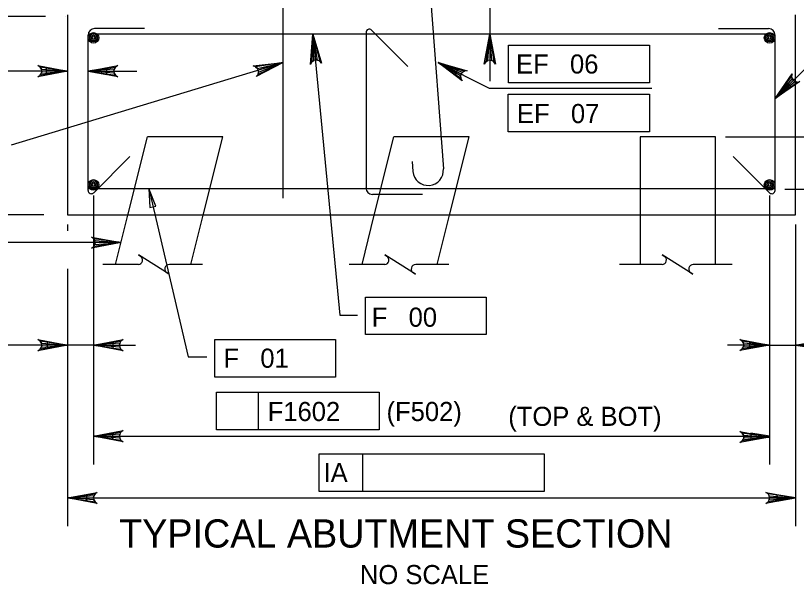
# Model space of a CAD drawing. Extents: x 638340 to 640241, y 295465 to 298435.
# Drawn here: x 639055.2 to 639177.8, y 297542.1 to 297631.5 of the extents above; entities that cross this region are included whole.
import ezdxf

# ---------------------------------------------------------------- set-up
doc = ezdxf.new("R2010")
doc.units = 0
for name, color, linetype in [('3', 7, 'Continuous'), ('4', 7, 'Continuous'), ('5', 7, 'Continuous'), ('7', 7, 'Continuous'), ('8', 7, 'Continuous'), ('9', 7, 'Continuous')]:
    doc.layers.add(name, color=color, linetype=linetype)

msp = doc.modelspace()

# ---------------------------------------------------------------- linework, layer by layer
at = {"layer": '3'}
for p, q in [((639059.95, 297631.33), (639004.32, 297631.33)), ((639101.88, 297628.52), (639106.16, 297584.4)), ((639174.47, 297618.43), (639184.05, 297627.97)), ((639132.63, 297626.8), (639154.77, 297626.8)), ((639132.63, 297620.89), (639132.63, 297626.8)), ((639154.77, 297626.8), (639154.77, 297620.89)), ((639121.58, 297624.12), (639129.61, 297620.07)), ((639063.41, 297622.73), (639030.98, 297622.73)), ((639066.62, 297622.72), (639074.27, 297622.72)), ((639154.77, 297620.89), (639132.63, 297620.89)), ((639129.61, 297620.07), (639155.14, 297620.07)), ((639132.59, 297619.1), (639154.77, 297619.1)), ((639132.59, 297613.2), (639132.59, 297619.1)), ((639154.77, 297619.1), (639154.77, 297613.2)), ((639154.77, 297613.2), (639132.59, 297613.2)), ((639166.67, 297612.4), (639222.74, 297612.4)), ((639076.14, 297604.29), (639082.33, 297577.87)), ((639176.03, 297604.2), (639209.04, 297604.2)), ((639067.47, 297603.2), (639067.47, 297598.18)), ((639067.47, 297603.07), (639067.47, 297589.65)), ((639173.62, 297603.2), (639173.62, 297560.99)), ((639059.69, 297600.19), (638987.32, 297600.19)), ((639063.41, 297598.65), (639063.41, 297597.66)), ((639177.69, 297598.65), (639177.69, 297551.28)), ((639071.81, 297595.81), (638998.05, 297595.81)), ((639063.41, 297591.7), (639063.41, 297551.28)), ((639067.47, 297591.35), (639067.47, 297560.99)), ((639110.19, 297587.27), (639129.14, 297587.27)), ((639110.19, 297581.36), (639110.19, 297587.27)), ((639129.14, 297587.27), (639129.14, 297581.36)), ((639106.16, 297584.4), (639108.93, 297584.4)), ((639086.54, 297580.58), (639105.49, 297580.58)), ((639086.54, 297574.68), (639086.54, 297580.58)), ((639105.49, 297580.58), (639105.49, 297574.68)), ((639129.14, 297581.36), (639110.19, 297581.36)), ((639067.47, 297579.71), (639032.92, 297579.71)), ((639067.47, 297579.71), (639074.06, 297579.71)), ((639170.53, 297579.71), (639167.03, 297579.71)), ((639173.62, 297579.71), (639212.34, 297579.71)), ((639082.33, 297577.87), (639085.28, 297577.87)), ((639177.69, 297578.34), (639177.69, 297570.4)), ((639105.49, 297574.68), (639086.54, 297574.68)), ((639086.78, 297572.33), (639112.31, 297572.33)), ((639086.78, 297566.43), (639086.78, 297572.33)), ((639093.37, 297566.43), (639093.37, 297572.33)), ((639112.31, 297572.33), (639112.31, 297566.43)), ((639112.31, 297566.43), (639086.78, 297566.43)), ((639067.47, 297565.42), (639171.35, 297565.42)), ((639102.9, 297562.62), (639109.74, 297562.62)), ((639102.9, 297556.72), (639102.9, 297562.62)), ((639109.74, 297556.72), (639109.74, 297562.62)), ((639109.74, 297562.62), (639138.2, 297562.62)), ((639138.2, 297562.62), (639138.2, 297556.72)), ((639063.41, 297555.71), (639177.69, 297555.71)), ((639138.2, 297556.72), (639102.9, 297556.72))]:
    msp.add_line(p, q, dxfattribs=at)
for points in [[(639101.88, 297628.52), (639103.28, 297623.99), (639102.99, 297624.32), (639102.66, 297624.47), (639102.34, 297624.49), (639102.04, 297624.4), (639101.75, 297624.18), (639101.54, 297623.8), (639101.88, 297628.52), (639101.75, 297624.18), (639102.04, 297624.4), (639101.88, 297628.52), (639102.34, 297624.49), (639102.66, 297624.47), (639101.88, 297628.52), (639102.99, 297624.32)], [(639129.69, 297628.52), (639130.57, 297623.86), (639130.32, 297624.22), (639130, 297624.41), (639129.69, 297624.46), (639129.38, 297624.41), (639129.07, 297624.22), (639128.82, 297623.86), (639129.69, 297628.52), (639129.07, 297624.22), (639129.38, 297624.41), (639129.69, 297628.52), (639129.69, 297624.46), (639130, 297624.41), (639129.69, 297628.52), (639130.32, 297624.22)], [(639063.41, 297622.72), (639058.75, 297621.85), (639059.1, 297622.1), (639059.29, 297622.41), (639059.34, 297622.72), (639059.29, 297623.04), (639059.1, 297623.35), (639058.75, 297623.6), (639063.41, 297622.72), (639059.1, 297623.35), (639059.29, 297623.04), (639063.41, 297622.72), (639059.34, 297622.72), (639059.29, 297622.41), (639063.41, 297622.72), (639059.1, 297622.1)], [(639066.62, 297622.72), (639071.28, 297623.6), (639070.92, 297623.35), (639070.74, 297623.04), (639070.68, 297622.72), (639070.74, 297622.41), (639070.92, 297622.1), (639071.28, 297621.85), (639066.62, 297622.72), (639070.92, 297622.1), (639070.74, 297622.41), (639066.62, 297622.72), (639070.68, 297622.72), (639070.74, 297623.04), (639066.62, 297622.72), (639070.92, 297623.35)], [(639121.58, 297624.12), (639126.13, 297622.8), (639125.7, 297622.74), (639125.39, 297622.55), (639125.2, 297622.29), (639125.11, 297621.99), (639125.14, 297621.63), (639125.34, 297621.24), (639121.58, 297624.12), (639125.14, 297621.63), (639125.11, 297621.99), (639121.58, 297624.12), (639125.2, 297622.29), (639125.39, 297622.55), (639121.58, 297624.12), (639125.7, 297622.74)], [(639174.47, 297618.43), (639177.16, 297622.34), (639177.08, 297621.91), (639177.17, 297621.56), (639177.35, 297621.3), (639177.61, 297621.11), (639177.96, 297621.02), (639178.39, 297621.1), (639174.47, 297618.43), (639177.96, 297621.02), (639177.61, 297621.11), (639174.47, 297618.43), (639177.35, 297621.3), (639177.17, 297621.56), (639174.47, 297618.43), (639177.08, 297621.91)], [(639071.81, 297595.81), (639067.15, 297594.94), (639067.51, 297595.18), (639067.69, 297595.5), (639067.75, 297595.81), (639067.69, 297596.12), (639067.51, 297596.43), (639067.15, 297596.68), (639071.81, 297595.81), (639067.51, 297596.43), (639067.69, 297596.12), (639071.81, 297595.81), (639067.75, 297595.81), (639067.69, 297595.5), (639071.81, 297595.81), (639067.51, 297595.18)], [(639063.41, 297579.71), (639058.75, 297578.84), (639059.1, 297579.08), (639059.29, 297579.4), (639059.34, 297579.71), (639059.29, 297580.02), (639059.1, 297580.33), (639058.75, 297580.58), (639063.41, 297579.71), (639059.1, 297580.33), (639059.29, 297580.02), (639063.41, 297579.71), (639059.34, 297579.71), (639059.29, 297579.4), (639063.41, 297579.71), (639059.1, 297579.08)], [(639067.47, 297579.71), (639072.13, 297580.58), (639071.78, 297580.33), (639071.59, 297580.02), (639071.54, 297579.71), (639071.59, 297579.4), (639071.78, 297579.08), (639072.13, 297578.84), (639067.47, 297579.71), (639071.78, 297579.08), (639071.59, 297579.4), (639067.47, 297579.71), (639071.54, 297579.71), (639071.59, 297580.02), (639067.47, 297579.71), (639071.78, 297580.33)], [(639173.62, 297579.73), (639168.96, 297578.86), (639169.32, 297579.11), (639169.5, 297579.42), (639169.56, 297579.73), (639169.5, 297580.05), (639169.32, 297580.36), (639168.96, 297580.61), (639173.62, 297579.73), (639169.32, 297580.36), (639169.5, 297580.05), (639173.62, 297579.73), (639169.56, 297579.73), (639169.5, 297579.42), (639173.62, 297579.73), (639169.32, 297579.11)], [(639177.69, 297579.71), (639182.35, 297580.58), (639181.99, 297580.33), (639181.8, 297580.02), (639181.75, 297579.71), (639181.8, 297579.4), (639181.99, 297579.08), (639182.35, 297578.84), (639177.69, 297579.71), (639181.99, 297579.08), (639181.8, 297579.4), (639177.69, 297579.71), (639181.75, 297579.71), (639181.8, 297580.02), (639177.69, 297579.71), (639181.99, 297580.33)], [(639067.47, 297565.42), (639072.13, 297566.29), (639071.78, 297566.05), (639071.59, 297565.73), (639071.54, 297565.42), (639071.59, 297565.11), (639071.78, 297564.8), (639072.13, 297564.55), (639067.47, 297565.42), (639071.78, 297564.8), (639071.59, 297565.11), (639067.47, 297565.42), (639071.54, 297565.42), (639071.59, 297565.73), (639067.47, 297565.42), (639071.78, 297566.05)], [(639173.62, 297565.28), (639168.96, 297564.41), (639169.32, 297564.66), (639169.5, 297564.97), (639169.56, 297565.28), (639169.5, 297565.59), (639169.32, 297565.91), (639168.96, 297566.15), (639173.62, 297565.28), (639169.32, 297565.91), (639169.5, 297565.59), (639173.62, 297565.28), (639169.56, 297565.28), (639169.5, 297564.97), (639173.62, 297565.28), (639169.32, 297564.66)], [(639063.41, 297555.71), (639068.07, 297556.58), (639067.71, 297556.34), (639067.52, 297556.02), (639067.47, 297555.71), (639067.52, 297555.4), (639067.71, 297555.09), (639068.07, 297554.84), (639063.41, 297555.71), (639067.71, 297555.09), (639067.52, 297555.4), (639063.41, 297555.71), (639067.47, 297555.71), (639067.52, 297556.02), (639063.41, 297555.71), (639067.71, 297556.34)], [(639177.69, 297555.71), (639173.03, 297554.84), (639173.38, 297555.09), (639173.57, 297555.4), (639173.62, 297555.71), (639173.57, 297556.02), (639173.38, 297556.34), (639173.03, 297556.58), (639177.69, 297555.71), (639173.38, 297556.34), (639173.57, 297556.02), (639177.69, 297555.71), (639173.62, 297555.71), (639173.57, 297555.4), (639177.69, 297555.71), (639173.38, 297555.09)]]:
    msp.add_lwpolyline(points, dxfattribs=at)
for points in [[(639101.73, 297625.53), (639102.71, 297625.65), (639101.88, 297628.52)], [(639060.04, 297623.22), (639060.04, 297622.23), (639063, 297622.72)], [(639069.57, 297622.23), (639069.57, 297623.22), (639066.62, 297622.72)], [(639124.3, 297622.2), (639124.74, 297623.08), (639121.88, 297623.97)], [(639177.01, 297620.27), (639176.32, 297620.96), (639174.57, 297618.53)], [(639076.32, 297601.3), (639077.28, 297601.52), (639076.14, 297604.29)], [(639060.18, 297580.2), (639060.18, 297579.22), (639063.13, 297579.71)], [(639070.56, 297579.22), (639070.56, 297580.2), (639067.61, 297579.71)], [(639170.53, 297579.22), (639170.53, 297580.2), (639173.48, 297579.71)], [(639070.43, 297565.91), (639070.43, 297564.93), (639067.47, 297565.42)], [(639170.67, 297565.91), (639170.67, 297564.93), (639173.62, 297565.42)], [(639066.36, 297556.2), (639066.36, 297555.22), (639063.41, 297555.71)], [(639174.73, 297556.2), (639174.73, 297555.22), (639177.69, 297555.71)]]:
    msp.add_lwpolyline(points, close=True, dxfattribs=at)
at = {"layer": '4'}
for p, q in [((639129.7, 297637.5), (639129.7, 297621.19)), ((639054.61, 297611.15), (639097.23, 297624.07))]:
    msp.add_line(p, q, dxfattribs=at)
msp.add_lwpolyline([(639097.23, 297624.07), (639093.02, 297621.88), (639093.3, 297622.22), (639093.38, 297622.57), (639093.34, 297622.89), (639093.2, 297623.17), (639092.93, 297623.42), (639092.52, 297623.55), (639097.23, 297624.07), (639092.93, 297623.42), (639093.2, 297623.17), (639097.23, 297624.07), (639093.34, 297622.89), (639093.38, 297622.57), (639097.23, 297624.07), (639093.3, 297622.22)], dxfattribs=at)
msp.add_lwpolyline([(639097.23, 297624.07), (639093.02, 297621.88), (639093.3, 297622.22), (639093.38, 297622.57), (639093.34, 297622.89), (639093.2, 297623.17), (639092.93, 297623.42), (639092.52, 297623.55), (639097.23, 297624.07), (639092.93, 297623.42), (639093.2, 297623.17), (639097.23, 297624.07), (639093.34, 297622.89), (639093.38, 297622.57), (639097.23, 297624.07), (639093.3, 297622.22)], dxfattribs=at)
at = {"layer": '5'}
for p, q in [((639117.25, 297676.09), (639122.4, 297607.39)), ((639097.23, 297602.8), (639097.23, 297651.98)), ((639075.5, 297629.42), (639067.65, 297629.42)), ((639165.59, 297629.42), (639173.45, 297629.42)), ((639066.62, 297604), (639066.62, 297628.39)), ((639174.46, 297628.52), (639066.63, 297628.52)), ((639110.26, 297628.81), (639110.26, 297604.42)), ((639116.84, 297623.47), (639111.13, 297629.17)), ((639174.47, 297604), (639174.47, 297628.39)), ((639073.2, 297609.34), (639067.5, 297603.64)), ((639117.5, 297608.53), (639117.62, 297606.99)), ((639167.89, 297609.34), (639173.6, 297603.64)), ((639066.62, 297604.29), (639174.47, 297604.29)), ((639119.14, 297603.39), (639111.28, 297603.39))]:
    msp.add_line(p, q, dxfattribs=at)
for centre, radius in [((639067.47, 297627.96), 0.833), ((639067.47, 297627.96), 0.625), ((639067.47, 297627.96), 0.417), ((639067.47, 297627.96), 0.208), ((639173.62, 297627.96), 0.833), ((639173.62, 297627.96), 0.625), ((639173.62, 297627.96), 0.417), ((639173.62, 297627.96), 0.208), ((639067.47, 297604.87), 0.833), ((639067.47, 297604.87), 0.625), ((639067.47, 297604.87), 0.417), ((639067.47, 297604.87), 0.208), ((639173.62, 297604.87), 0.833), ((639173.62, 297604.87), 0.625), ((639173.62, 297604.87), 0.417), ((639173.62, 297604.87), 0.208)]:
    msp.add_circle(centre, radius, dxfattribs=at)
for centre, radius, start, end in [((639067.65, 297628.4), 1.03, 90, 180), ((639110.77, 297628.81), 0.512, 45, 180), ((639173.45, 297628.4), 1.03, 0, 90), ((639120.01, 297607.19), 2.4, 184.7636, 4.7636), ((639067.13, 297604), 0.512, 180, 315), ((639111.28, 297604.42), 1.03, 180, 270), ((639173.96, 297604), 0.512, 225, 0)]:
    msp.add_arc(centre, radius, start, end, dxfattribs=at)
at = {"layer": '7'}
msp.add_line((639063.01, 297631.33), (639063.01, 297631.33), dxfattribs=at)
at = {"layer": '8'}
for p, q in [((639072.88, 297600.1), (639075.96, 297612.4)), ((639087.77, 297612.4), (639075.96, 297612.4)), ((639084.69, 297600.1), (639087.77, 297612.4)), ((639111.56, 297600.1), (639114.64, 297612.4)), ((639126.45, 297612.4), (639114.64, 297612.4)), ((639123.38, 297600.1), (639126.45, 297612.4)), ((639165.14, 297612.4), (639153.32, 297612.4)), ((639153.33, 297600.19), (639153.33, 297612.4)), ((639165.14, 297600.1), (639165.14, 297612.4)), ((639070.95, 297592.37), (639072.88, 297600.1)), ((639082.76, 297592.37), (639084.69, 297600.1)), ((639109.63, 297592.37), (639111.56, 297600.1)), ((639121.44, 297592.37), (639123.38, 297600.1)), ((639153.33, 297592.37), (639153.33, 297600.19)), ((639165.14, 297592.37), (639165.14, 297600.1)), ((639074.52, 297592.37), (639068.92, 297592.37)), ((639084.57, 297592.37), (639079.38, 297592.37)), ((639113.21, 297592.37), (639107.6, 297592.37)), ((639123.25, 297592.37), (639118.06, 297592.37)), ((639156.76, 297592.37), (639150.03, 297592.37)), ((639167.76, 297592.37), (639161.62, 297592.37))]:
    msp.add_line(p, q, dxfattribs=at)
for points in [[(639079.03, 297591.04), (639079.33, 297590.86), (639074.51, 297593.88), (639074.84, 297593.68)], [(639117.71, 297591.04), (639118.01, 297590.86), (639113.2, 297593.88), (639113.52, 297593.68)], [(639161.26, 297591.04), (639161.56, 297590.86), (639156.75, 297593.88), (639157.07, 297593.68)]]:
    msp.add_lwpolyline(points, dxfattribs=at)
for centre, start, end in [((639074.46, 297593.08), 275.3286, 57.8672), ((639113.14, 297593.08), 275.3286, 57.8672), ((639156.7, 297593.08), 275.3286, 57.8672), ((639079.38, 297591.66), 90, 240), ((639118.06, 297591.66), 90, 240), ((639161.62, 297591.66), 90, 240)]:
    msp.add_arc(centre, 0.71, start, end, dxfattribs=at)
at = {"layer": '9'}
for p, q in [((639063.41, 297631.6), (639063.41, 297600.19)), ((639177.69, 297600.19), (639177.69, 297631.6)), ((639063.41, 297600.19), (639177.69, 297600.19))]:
    msp.add_line(p, q, dxfattribs=at)

# ---------------------------------------------------------------- texts
at = {"layer": '3'}
for s, height, p in [('EF   06', 3, (639133.81, 297622.36)), ('EF   07', 3, (639133.96, 297614.58)), ('F   00', 3, (639111.15, 297582.6)), ('F   01', 3, (639087.87, 297576.16)), ('F1602', 3, (639094.82, 297567.79)), ('(F502)', 3, (639113.48, 297567.79)), ('(TOP & BOT)', 3.0001, (639132.59, 297567.03)), ('IA', 3, (639103.59, 297558.2)), ('TYPICAL ABUTMENT SECTION', 4.4294, (639071.5, 297547.92)), ('NO SCALE', 3, (639109.3, 297542.18))]:
    msp.add_text(s, height=height, dxfattribs=at).set_placement(p)

doc.saveas('drawing.dxf')
